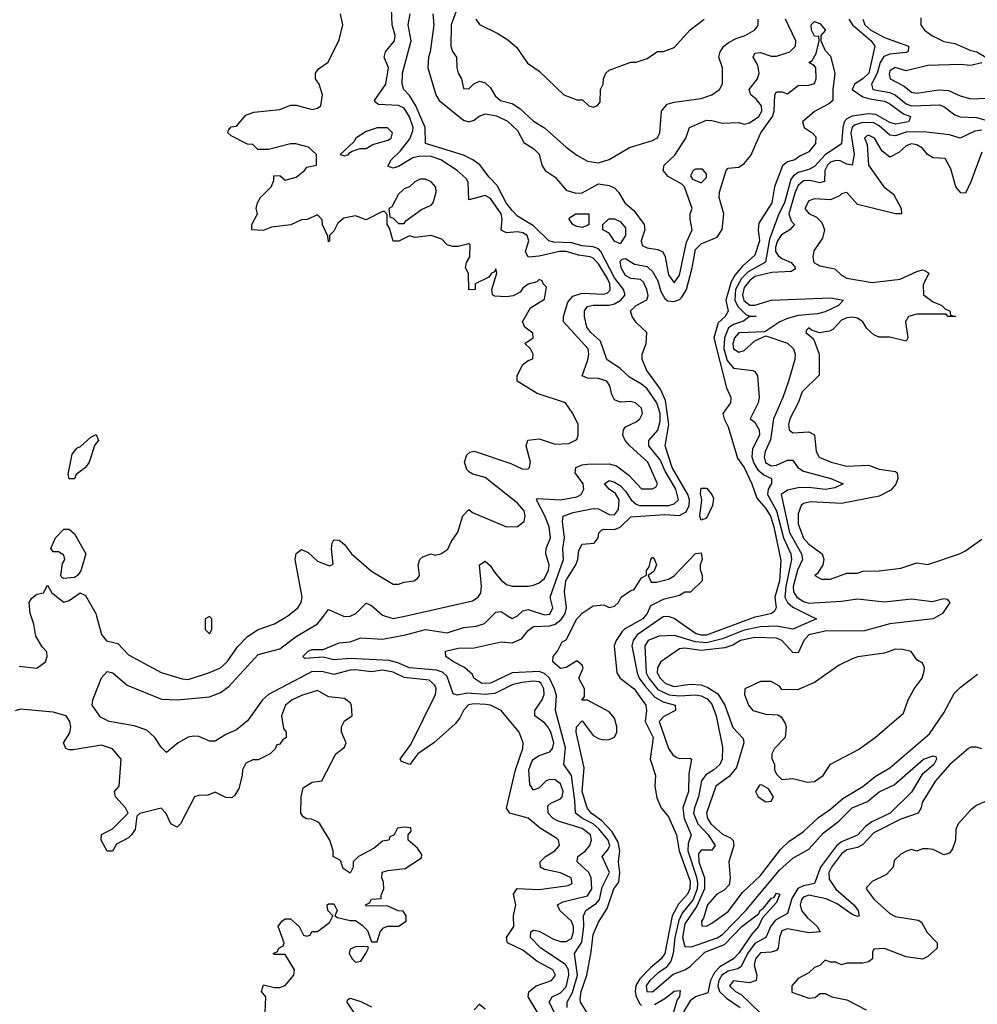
# Model space of a CAD drawing. Header units: inches. Extents: x 2380053 to 2584298, y 380219 to 546618.
# Tile 605 of 656: x 2514327 to 2517873, y 488562 to 492209. Entities that reach past the tile are written whole.
import ezdxf

# ---------------------------------------------------------------- set-up
doc = ezdxf.new("R2010")
doc.units = ezdxf.units.IN
doc.header["$MEASUREMENT"] = 0
doc.layers.add('C5418', color=7, linetype='Continuous')
doc.layers.add('C5419', color=7, linetype='Continuous')

msp = doc.modelspace()

# ---------------------------------------------------------------- linework, layer by layer
at = {"layer": 'C5418', "color": 2}
for points, elevation in [([(2514325.2, 489814.8), (2514390, 489807.3), (2514422, 489830), (2514428, 489850), (2514427.3, 489867.3), (2514410, 489886), (2514386, 489926), (2514379, 489970), (2514368.6, 490000)], 42), ([(2516258.4, 488510), (2516209.3, 488590), (2516212.3, 488607.7), (2516239, 488630), (2516296, 488650), (2516311.5, 488670), (2516300.9, 488690), (2516241.5, 488721.5), (2516190, 488762.4), (2516133.2, 488790), (2516129.3, 488810), (2516156.2, 488850), (2516156, 488890), (2516163.7, 488930), (2516155.1, 488970), (2516169.5, 488990.5), (2516250, 488986.7), (2516357.6, 489002.4), (2516373.2, 489010), (2516369, 489030), (2516330, 489049.3), (2516270, 489061.2), (2516255.3, 489070), (2516254, 489090), (2516274, 489110), (2516309.2, 489130), (2516326, 489150), (2516322.7, 489170), (2516316.6, 489176.6), (2516253.9, 489213.9), (2516210, 489251.8), (2516142, 489270), (2516130, 489288), (2516162.6, 489430), (2516189.6, 489510), (2516191.8, 489530), (2516177, 489570), (2516109.6, 489649.6), (2516070, 489669.6), (2516052.9, 489672.9), (2516010, 489675.3), (2515989.3, 489670.7), (2515970.4, 489650), (2515957.3, 489622.7), (2515939.6, 489600.4), (2515860.5, 489530), (2515801, 489490), (2515771.3, 489450), (2515741.2, 489461.2), (2515735.3, 489470), (2515775.6, 489524.4), (2515866.6, 489710), (2515869.6, 489730), (2515864.2, 489744.2), (2515842.9, 489762.9), (2515750, 489772.8), (2515710, 489791.8), (2515670, 489799.8), (2515630, 489793.5), (2515570, 489801), (2515550, 489799.2), (2515490, 489783.1), (2515450, 489792.9), (2515410, 489795.1), (2515248.4, 489710), (2515225.3, 489690), (2515170, 489611.5), (2515130, 489578.3), (2515090, 489561.3), (2515050, 489537), (2515030, 489536.2), (2514990, 489553.3), (2514970, 489555.6), (2514950, 489551.8), (2514914, 489530), (2514870, 489494), (2514850, 489514), (2514826.6, 489550), (2514797.1, 489577.1), (2514750, 489593.6), (2514658, 489610), (2514625.6, 489625.6), (2514595.3, 489670), (2514598, 489690), (2514630, 489771.3), (2514650, 489794), (2514671, 489790), (2514724.2, 489744.2), (2514851.9, 489691.9), (2514910, 489690.2), (2515030, 489700.5), (2515070, 489716.3), (2515101.3, 489738.7), (2515210, 489858), (2515290, 489878), (2515350, 489924.4), (2515430, 489970.6), (2515452, 490000)], 38), ([(2514610.8, 490000), (2514630, 489931.3), (2514648.3, 489908.3), (2514690, 489898.8), (2514730, 489856.3), (2514850, 489791), (2514927.9, 489767.9), (2514950, 489765.5), (2515030, 489790.4), (2515070, 489808.2), (2515094.5, 489830), (2515133.9, 489886.1), (2515170, 489924.4), (2515210, 489950.4), (2515270, 489970.6), (2515310, 489994), (2515317.9, 490000)], 42), ([(2516318.5, 488510), (2516288, 488570), (2516299.3, 488590), (2516330, 488604.9), (2516350, 488626.7), (2516360.7, 488670), (2516359.3, 488690), (2516348.4, 488710), (2516256.9, 488770), (2516218.4, 488810), (2516219.3, 488830), (2516230, 488836.4), (2516250, 488833.4), (2516303.5, 488803.5), (2516330, 488794.9), (2516350, 488794.3), (2516370, 488805.3), (2516378.2, 488830), (2516378.2, 488850), (2516370.9, 488870), (2516327.3, 488910), (2516318, 488930), (2516338.5, 488941.5), (2516430, 488963.6), (2516445.1, 488990), (2516443.1, 489030), (2516434.7, 489050), (2516391.6, 489090), (2516394, 489110), (2516421.6, 489130), (2516438.7, 489150), (2516444.2, 489170), (2516440.5, 489190), (2516410, 489212.9), (2516320.4, 489240.4), (2516302.9, 489250), (2516284.2, 489270), (2516283.3, 489296.7), (2516293.3, 489306.7), (2516330, 489323), (2516335.6, 489330), (2516338.9, 489350), (2516330, 489378), (2516310, 489392.8), (2516290, 489394.7), (2516276, 489390), (2516250, 489364), (2516230, 489355.3), (2516216.5, 489376.5), (2516212.8, 489430), (2516222.4, 489457.6), (2516230, 489470.4), (2516250, 489483.1), (2516290, 489497.1), (2516300.5, 489510), (2516305.1, 489530), (2516293.3, 489570), (2516282.4, 489590), (2516270, 489605.1), (2516234.5, 489630), (2516234, 489650), (2516262, 489690), (2516269.7, 489710), (2516268.3, 489730), (2516257.4, 489750), (2516250, 489756), (2516230, 489758.8), (2516185.8, 489754.2), (2516150, 489744.8), (2516086.9, 489713.1), (2516050, 489709.8), (2515985.5, 489714.5), (2515947.3, 489707.3), (2515931.9, 489711.9), (2515910, 489775.6), (2515892.3, 489792.3), (2515870, 489799.8), (2515770, 489808.8), (2515727.2, 489827.2), (2515695.2, 489835.2), (2515550, 489843.1), (2515490, 489838), (2515450, 489847.3), (2515383.2, 489843.2), (2515375.3, 489850), (2515395.3, 489870), (2515410, 489876.3), (2515450, 489876), (2515510, 489900.7), (2515550, 489904.9), (2515590, 489919.3), (2515670, 489914), (2515755.3, 489930), (2515830, 489950.3), (2515910, 489937.6), (2515970, 489957.1), (2516017.2, 489962.8), (2516047.7, 489972.3), (2516075.8, 490000)], 34), ([(2515526.2, 490000), (2515530, 489998.4), (2515550, 489999.5), (2515551.2, 490000)], 38), ([(2515681.3, 490000), (2515710, 489990.4), (2515752.9, 490000)], 38), ([(2516354, 488550), (2516354.7, 488570), (2516374.2, 488605.8), (2516392.2, 488670), (2516381.6, 488750), (2516408.3, 488791.7), (2516416.2, 488850), (2516414.3, 488890), (2516423.7, 488910), (2516463.4, 488936.6), (2516473.5, 488950), (2516483.9, 488996.1), (2516510.8, 489050), (2516483.6, 489110), (2516505.3, 489134.7), (2516512.5, 489150), (2516506.6, 489170), (2516472.2, 489212.2), (2516450.4, 489230.4), (2516411.3, 489250), (2516385.1, 489270), (2516383.1, 489316.9), (2516369.8, 489409.8), (2516342, 489450), (2516348.7, 489511.3), (2516311.3, 489650), (2516314.6, 489705.4), (2516307.2, 489730), (2516288.7, 489770), (2516270, 489786.8), (2516250, 489794.4), (2516150.2, 489789.8), (2516070, 489752), (2516038, 489750), (2516009, 489770), (2516004, 489784), (2515974, 489810), (2515933.2, 489830), (2515905.2, 489850), (2515904, 489870), (2515950, 489881.6), (2516010, 489882.4), (2516110, 489904.9), (2516150, 489901.3), (2516184.7, 489915.3), (2516210, 489946.4), (2516230, 489961.7), (2516290, 489963.5), (2516310, 489970.2), (2516332.4, 489987.6), (2516340.3, 490000)], 30), ([(2516136.3, 490000), (2516150, 489991), (2516168, 490000)], 34), ([(2516427.8, 488530), (2516403.9, 488570), (2516402.5, 488582.5), (2516406.5, 488610), (2516426.8, 488670), (2516443.3, 488756.7), (2516450, 488821), (2516470, 488866.8), (2516502.6, 488917.4), (2516526.6, 488990), (2516545.1, 489014.9), (2516548.9, 489050), (2516543.9, 489090), (2516548.9, 489130), (2516542.8, 489162.8), (2516521.3, 489201.3), (2516482.1, 489242.1), (2516443.5, 489270), (2516428.6, 489290), (2516409.8, 489350), (2516417.7, 489437.7), (2516387.3, 489570), (2516389.4, 489590), (2516410, 489612), (2516450, 489558), (2516470, 489546), (2516490, 489541), (2516510, 489542.8), (2516530, 489551.3), (2516538, 489570), (2516538, 489590), (2516530, 489622), (2516510, 489645.2), (2516430, 489688), (2516408.7, 489688.7), (2516418, 489702), (2516418, 489730), (2516398, 489770), (2516413.2, 489806.8), (2516410, 489818), (2516390, 489834), (2516351, 489809), (2516330, 489805.2), (2516301.2, 489830), (2516302, 489850), (2516319, 489870), (2516335.3, 489904.7), (2516350, 489912), (2516389.6, 489990), (2516399.4, 490000)], 26), ([(2516642.2, 490000), (2516634, 489990), (2516567.8, 489952.3), (2516557.8, 489942.3), (2516535.5, 489910), (2516528, 489890), (2516538.8, 489790), (2516551, 489770), (2516603, 489730), (2516645.5, 489670), (2516648.2, 489650), (2516643.7, 489610), (2516672.6, 489550), (2516662, 489470), (2516682, 489410), (2516678.8, 489370), (2516686.4, 489326.4), (2516702, 489290), (2516730, 489256), (2516758.7, 489190), (2516768.8, 489130), (2516810, 489018), (2516809.1, 488990), (2516800.2, 488970), (2516767.1, 488932.9), (2516743.5, 488890), (2516716.6, 488750), (2516702.8, 488730), (2516662.7, 488697.3), (2516623.4, 488656.6), (2516608.8, 488631.2), (2516606.3, 488610), (2516610.2, 488590), (2516623.5, 488563.5), (2516630, 488557)], 26), ([(2517069.1, 490000), (2517050, 489995.4), (2516870, 489929.1), (2516850, 489929.1), (2516830, 489935.3), (2516750, 489991.3), (2516730, 489998.9), (2516710, 489996.9), (2516614, 489930), (2516598.6, 489910), (2516594, 489890), (2516613.5, 489790), (2516621.6, 489770), (2516641.9, 489741.9), (2516679.4, 489699.4), (2516710, 489682.8), (2516754.8, 489670), (2516756, 489650), (2516712.1, 489628), (2516694.9, 489610), (2516729.1, 489509.1), (2516745.7, 489485.7), (2516757.7, 489477.7), (2516770, 489472.4), (2516810, 489474), (2516814.8, 489470), (2516804.6, 489415.4), (2516803.2, 489350), (2516782.2, 489290), (2516787.1, 489250), (2516813.7, 489190), (2516803, 489157), (2516801.6, 489130), (2516833.4, 489033.4), (2516837, 489010), (2516835.6, 488990), (2516820.8, 488950), (2516780.7, 488899.4), (2516767.6, 488872.4), (2516752.6, 488810), (2516746.6, 488750), (2516737.9, 488722.1), (2516721.5, 488698.5), (2516690, 488677.7), (2516660.3, 488650), (2516646.7, 488630), (2516649.3, 488609.3), (2516670, 488608.8), (2516746.6, 488673.4), (2516790, 488689.1), (2516810, 488702.3), (2516864.7, 488755.3), (2516936.5, 488783.5), (2517001.1, 488850), (2517063.3, 488896.7), (2517070, 488910.4), (2517081.6, 488918.4), (2517110, 488953.4), (2517121.2, 488958.8), (2517130, 488973.4), (2517142, 488970), (2517130, 488939), (2517077.6, 488882.4), (2517063.1, 488850), (2517037.7, 488822.3), (2516990, 488751.2), (2516970.1, 488729.9), (2516919.8, 488700.2), (2516900.3, 488679.7), (2516885.8, 488650), (2516875.8, 488604.2), (2516830, 488589.8), (2516810, 488574.5), (2516785.6, 488534.4)], 30), ([(2517257.3, 490000), (2517278, 489990), (2517190, 489951.1), (2517130, 489962.8), (2517070, 489960.3), (2517010, 489947.6), (2516930, 489915.2), (2516870, 489901.1), (2516830, 489904.3), (2516751.7, 489928.3), (2516694.4, 489925.6), (2516654.8, 489910), (2516641.6, 489890), (2516646.8, 489790), (2516656.5, 489770), (2516690, 489728.3), (2516731.5, 489708.5), (2516770, 489704), (2516830, 489708.3), (2516850, 489704.2), (2516872.8, 489692.8), (2516890, 489674), (2516906.7, 489630), (2516930, 489514), (2516928, 489470), (2516919.3, 489450), (2516898, 489430), (2516868.3, 489411.7), (2516851.7, 489390), (2516841.3, 489330), (2516825.5, 489290), (2516822.8, 489270), (2516838, 489230), (2516876.1, 489190), (2516903, 489150), (2516890, 489132.7), (2516850, 489132.8), (2516840.7, 489119.3), (2516842, 489090), (2516862.9, 489030), (2516863, 488990), (2516834.4, 488925.6), (2516790, 488859.6), (2516781.1, 488810), (2516790, 488776.3), (2516814.9, 488774.9), (2516910, 488808.3), (2516930, 488820.2), (2517016, 488910), (2517141, 489059), (2517190, 489103.6), (2517250, 489137), (2517303.4, 489196.6), (2517360, 489240), (2517409.6, 489290), (2517466.5, 489313.5), (2517510, 489348.4), (2517565.1, 489374.9), (2517674, 489470), (2517710, 489482.8), (2517719.8, 489479.8), (2517722.8, 489470), (2517712.4, 489450), (2517667.9, 489412.1), (2517630, 489347.3), (2517550.4, 489270), (2517482.2, 489237.8), (2517459, 489221), (2517430, 489188.6), (2517370, 489163.8), (2517351.4, 489148.6), (2517292.1, 489070), (2517270.4, 489010), (2517230, 489000.8), (2517208.8, 488991.2), (2517185.9, 488954.1), (2517170, 488898.4), (2517126.1, 488873.9), (2517108.3, 488851.7), (2517090.2, 488809.8), (2517050, 488787.7), (2517022.5, 488750), (2516998.3, 488701.7), (2516986.6, 488693.4), (2516950, 488684.8), (2516927.6, 488670), (2516916.3, 488650), (2516912.6, 488630), (2516918.9, 488610), (2516944.5, 488584.5), (2516994.9, 488550)], 34), ([(2517727.7, 490000), (2517710, 489989.6), (2517550, 489971.3), (2517455.1, 489944.9), (2517310, 489943.9), (2517250, 489930.8), (2517230.4, 489910), (2517210, 489863.7), (2517190, 489864.5), (2517150, 489909.5), (2517130, 489918.3), (2517050, 489920.4), (2516996.3, 489910), (2516967.8, 489892.2), (2516938, 489882), (2516850, 489872.2), (2516790, 489880.9), (2516770, 489878.3), (2516701.3, 489830), (2516688.9, 489810), (2516688, 489790), (2516698.3, 489770), (2516718.4, 489750), (2516750, 489739.2), (2516810, 489747.1), (2516850, 489744.7), (2516875.9, 489735.9), (2516911.8, 489711.8), (2516938.3, 489670), (2516967.4, 489587.4), (2517006, 489546), (2517008.4, 489530), (2516981.2, 489438.8), (2516953.9, 489406.1), (2516904.4, 489370), (2516870.3, 489270), (2516874.3, 489250), (2516886.3, 489230), (2516930, 489191.8), (2516958.7, 489178.7), (2516968.8, 489168.8), (2516971.8, 489150), (2516953.1, 489090), (2516958.4, 489030), (2516954.9, 489005.1), (2516935.6, 488984.4), (2516908.2, 488970), (2516874.4, 488930), (2516859.5, 488880.5), (2516851.3, 488870), (2516852.7, 488852.7), (2516870, 488851.3), (2516890, 488862), (2516950, 488906), (2517003.9, 488976.1), (2517070, 489039.3), (2517144.2, 489135.8), (2517175.4, 489164.6), (2517230, 489202), (2517285.6, 489254.4), (2517330, 489284.4), (2517375.7, 489324.3), (2517450, 489368.5), (2517494.5, 489405.5), (2517550, 489438.4), (2517696.2, 489563.8), (2517750, 489642), (2517787.4, 489712.6), (2517810, 489735.5), (2517874.7, 489785.3)], 38), ([(2515235.3, 488530), (2515238, 488590), (2515222, 488610), (2515230, 488634), (2515270, 488624.7), (2515290, 488624.7), (2515310, 488631.3), (2515342, 488670), (2515344, 488690), (2515310, 488746), (2515270, 488746), (2515266, 488750), (2515282, 488758), (2515286, 488770), (2515302, 488778), (2515306, 488790), (2515284, 488850), (2515298, 488870), (2515310, 488878), (2515330, 488878), (2515362, 488850), (2515378, 488818), (2515390, 488814), (2515402, 488818), (2515408.4, 488831.6), (2515430, 488832), (2515474.6, 488865.4), (2515486, 488890), (2515468, 488910), (2515466, 488930), (2515470, 488934), (2515490, 488934), (2515502, 488910), (2515494, 488890), (2515503.6, 488883.6), (2515550, 488872), (2515570, 488872), (2515595.3, 488855.3), (2515615.3, 488835.3), (2515630, 488794), (2515650, 488794), (2515662, 488830), (2515674.6, 488845.4), (2515690, 488852), (2515730, 488852), (2515758, 488870), (2515758, 488890), (2515747.3, 488907.3), (2515728.4, 488908.4), (2515687.3, 488927.3), (2515610, 488926), (2515608, 488930), (2515622, 488938), (2515630, 488952), (2515666, 488954), (2515666, 488966), (2515675.3, 488990), (2515674.6, 489014.6), (2515668, 489030), (2515668.9, 489051.1), (2515690, 489058), (2515754.6, 489065.4), (2515815.3, 489104.7), (2515816.4, 489116.4), (2515800.4, 489140.4), (2515766, 489170), (2515766, 489190), (2515776.4, 489203.6), (2515775.3, 489215.3), (2515750, 489218), (2515726, 489214), (2515714, 489190), (2515698, 489182), (2515694, 489170), (2515670, 489166), (2515639.8, 489140.2), (2515582, 489110), (2515562, 489090), (2515562, 489070), (2515550, 489048), (2515524.7, 489064.7), (2515514.6, 489094.6), (2515488, 489110), (2515488, 489130), (2515475.3, 489170), (2515438, 489230), (2515430, 489238), (2515407.3, 489247.3), (2515388.4, 489248.4), (2515376.4, 489256.4), (2515368, 489270), (2515368.7, 489330), (2515376.4, 489363.6), (2515410, 489384.7), (2515446, 489390), (2515498, 489490), (2515530, 489514), (2515535.3, 489530), (2515518, 489570), (2515518, 489590), (2515530, 489612), (2515558, 489630), (2515555.3, 489670), (2515550, 489678), (2515530, 489694), (2515470, 489701.2), (2515430, 489724), (2515370, 489706), (2515336, 489690), (2515311, 489670), (2515296, 489630), (2515303.6, 489583.6), (2515314, 489570), (2515314, 489550), (2515299.6, 489540.4), (2515290, 489526), (2515278, 489522), (2515274, 489510), (2515254, 489490), (2515210, 489468), (2515190, 489468), (2515164.7, 489455.3), (2515151.3, 489430), (2515151.1, 489408.9), (2515138.8, 489361.2), (2515123.6, 489336.4), (2515112.7, 489327.3), (2515090, 489328), (2515050, 489348), (2515023.6, 489336.4), (2514990, 489335.3), (2514974, 489330), (2514922, 489230), (2514910, 489218), (2514886, 489230), (2514868.9, 489268.9), (2514850, 489288), (2514771.1, 489268.9), (2514761, 489259), (2514754.8, 489210), (2514741, 489190), (2514730, 489179), (2514684.7, 489155.3), (2514670.7, 489129.3), (2514650, 489128.7), (2514628, 489170), (2514629.1, 489190.9), (2514670, 489211.3), (2514728, 489270), (2514718, 489290), (2514682, 489330), (2514678, 489350), (2514695.3, 489370), (2514702, 489470), (2514670, 489508.7), (2514630, 489521.2), (2514524.7, 489504.7), (2514510, 489504), (2514498, 489510), (2514488.7, 489530), (2514512.1, 489567.9), (2514516, 489590), (2514512.7, 489610), (2514499, 489630), (2514450, 489643.7), (2514330, 489655.1), (2514310, 489649)], 42), ([(2517890, 489507.6), (2517870, 489514.7), (2517850, 489514.7), (2517840.7, 489510), (2517772.2, 489450), (2517718, 489390), (2517668.8, 489310), (2517664.9, 489290), (2517654, 489270), (2517590, 489247.1), (2517490, 489196.8), (2517447.7, 489152.3), (2517430, 489142.7), (2517390, 489134), (2517370, 489119.1), (2517332.8, 489070), (2517323.2, 489050), (2517325.3, 489025.3), (2517349, 488989), (2517416.4, 488930), (2517432.4, 488910), (2517436, 488890), (2517430, 488886.6), (2517410, 488895.1), (2517354, 488934), (2517313.1, 488953.1), (2517250, 488965.7), (2517230, 488958.9), (2517222.3, 488950), (2517217.8, 488930), (2517222.3, 488910), (2517243.4, 488883.4), (2517280.7, 488850), (2517290.8, 488830), (2517250, 488826.6), (2517170, 488842), (2517150, 488833.6), (2517140.9, 488810), (2517136.4, 488770), (2517130, 488760.9), (2517110, 488754.7), (2517070, 488752.6), (2517052, 488730), (2517047, 488707), (2517057.1, 488670), (2517054.8, 488650), (2517030, 488641.6), (2516970, 488649.3), (2516955.5, 488630), (2516977.3, 488610), (2516998.8, 488598.8), (2517068.8, 488530)], 38), ([(2517905.4, 489314.6), (2517870, 489298), (2517850, 489282), (2517802, 489230), (2517794, 489210), (2517792, 489170), (2517782, 489138), (2517770, 489122), (2517750, 489115.3), (2517710, 489135.3), (2517690, 489138), (2517670, 489138), (2517650, 489128.7), (2517630, 489135.3), (2517611.1, 489128.9), (2517590, 489118), (2517565.4, 489094.6), (2517562, 489070), (2517536.9, 489043.1), (2517483.6, 489016.4), (2517463.6, 488996.4), (2517462, 488990), (2517491.3, 488950), (2517550, 488898.8), (2517570, 488887.3), (2517654, 488874), (2517666.8, 488866.8), (2517688.1, 488828.1), (2517724.7, 488790), (2517724.7, 488770), (2517690, 488739), (2517670, 488729), (2517610, 488738), (2517530, 488769), (2517490, 488766), (2517484.7, 488755.3), (2517484.7, 488730), (2517470, 488719), (2517450, 488714), (2517390, 488714), (2517370, 488708), (2517350, 488718), (2517330, 488718), (2517310, 488726), (2517290, 488706), (2517270, 488698), (2517250, 488678), (2517210, 488658), (2517186, 488630), (2517186.8, 488606.8), (2517250, 488584.7), (2517272.9, 488587.1), (2517290, 488602), (2517310, 488602), (2517334, 488590), (2517390, 488578), (2517462, 488542)], 42), ([(2515599.5, 488479.5), (2515539, 488570), (2515541.2, 488578.8), (2515550, 488584.7), (2515590, 488572.4), (2515630, 488552.7)], 38), ([(2516678.2, 488561.8), (2516716.4, 488583.6), (2516750, 488610.3), (2516773.2, 488613.2), (2516770.5, 488590.5), (2516762, 488578), (2516734.7, 488490)], 26), ([(2516010, 488542), (2516030, 488562), (2516050, 488544.7)], 38)]:
    msp.add_lwpolyline(points, dxfattribs=dict(at, elevation=elevation))
for points, elevation in [([(2515030, 489998), (2515014, 489990), (2515014, 489950), (2515030, 489934), (2515038, 489950), (2515038, 489990)], 46), ([(2517570, 489877.2), (2517530, 489862.7), (2517431, 489849), (2517410, 489842), (2517362, 489818), (2517270, 489754), (2517207.3, 489727.3), (2517150, 489728), (2517140.4, 489740.4), (2517110, 489758), (2517070, 489758), (2517012, 489730), (2517011.3, 489710), (2517026, 489670), (2517042, 489650), (2517090, 489636), (2517134.4, 489634.4), (2517146.4, 489626.4), (2517162, 489602), (2517166, 489590), (2517162, 489550), (2517122, 489510), (2517112, 489490), (2517112.7, 489472.7), (2517122, 489450), (2517122, 489430), (2517130, 489414), (2517150, 489394), (2517190, 489398), (2517244.5, 489384.5), (2517270, 489387.3), (2517302, 489410), (2517330, 489451.3), (2517433.8, 489506.2), (2517495.3, 489550), (2517600.2, 489639.8), (2517617.2, 489690), (2517639, 489730), (2517668.7, 489770), (2517676.4, 489796.4), (2517678, 489810), (2517670, 489826), (2517650, 489838), (2517628.9, 489868.9), (2517596.5, 489876.5)], 42), ([(2517074.6, 489374.6), (2517066.4, 489373.6), (2517052, 489350), (2517062, 489330), (2517090, 489312), (2517110, 489314), (2517118, 489330), (2517100.4, 489360.4)], 42), ([(2515616.4, 488776.4), (2515570, 488775.3), (2515550, 488766), (2515547.3, 488750), (2515558, 488730), (2515570, 488718), (2515590, 488722), (2515608.7, 488750), (2515618, 488770)], 42)]:
    msp.add_lwpolyline(points, close=True, dxfattribs=dict(at, elevation=elevation))
at = {"layer": 'C5419', "color": 2}
for points, elevation in [([(2515317.9, 490000), (2515357.2, 490030), (2515369.2, 490050), (2515372.7, 490070), (2515346.6, 490210), (2515350, 490231.3), (2515370, 490246), (2515395.2, 490235.2), (2515430, 490202.8), (2515474.6, 490185.4), (2515488, 490192), (2515481.2, 490250), (2515484, 490270), (2515490, 490282), (2515510, 490281), (2515530, 490264.7), (2515556, 490230), (2515630, 490166), (2515710, 490118), (2515730, 490118), (2515750, 490126), (2515786, 490130), (2515800.4, 490139.6), (2515808, 490150), (2515802, 490190), (2515808.7, 490210), (2515820.2, 490219.8), (2515849.1, 490230.9), (2515866, 490226), (2515886, 490230), (2515912.3, 490247.7), (2515924.7, 490275.3), (2515948.9, 490311.1), (2515968.4, 490371.6), (2515990, 490394), (2516003.6, 490383.6), (2516130, 490331), (2516170, 490331.3), (2516195.3, 490350), (2516199, 490370), (2516195.1, 490390), (2516170, 490418), (2516050, 490512.7), (2516005.2, 490525.2), (2515992.9, 490532.9), (2515982.7, 490542.7), (2515974, 490570), (2515982.7, 490597.3), (2515993.6, 490606.4), (2516010, 490610.8), (2516145.5, 490565.5), (2516190, 490544), (2516210, 490544.7), (2516215.3, 490550), (2516219, 490570), (2516202, 490630), (2516209.1, 490650.9), (2516250, 490656), (2516310, 490636), (2516360.4, 490639.6), (2516390, 490654), (2516395.3, 490670), (2516395.3, 490710), (2516375.3, 490750), (2516348, 490790), (2516243.7, 490823.7), (2516168.7, 490870), (2516168.7, 490890), (2516188.7, 490930), (2516210, 490946), (2516227.3, 490952.7), (2516228, 490970), (2516218, 490990), (2516198, 491010), (2516228, 491030), (2516227.3, 491047.3), (2516198, 491070), (2516188.7, 491090), (2516218, 491142), (2516270, 491174), (2516278, 491218), (2516266, 491230), (2516262, 491242), (2516250, 491246), (2516242, 491238), (2516210, 491228.7), (2516190, 491214), (2516180.7, 491199.3), (2516154, 491186), (2516130, 491182.7), (2516085.2, 491185.2), (2516078, 491190), (2516075.3, 491210), (2516094, 491270), (2516090, 491286), (2516085.4, 491274.6), (2516074, 491270), (2516064.7, 491255.3), (2516014, 491230), (2516014, 491210), (2515990, 491208), (2515988.4, 491268.4), (2515978, 491290), (2515982, 491310), (2515993.2, 491330), (2515994.6, 491374.6), (2515990, 491378), (2515950, 491368.7), (2515930, 491368.7), (2515910, 491375.3), (2515890, 491395.3), (2515850, 491409), (2515790, 491402), (2515770, 491408), (2515731.1, 491388.9), (2515710, 491388), (2515696.4, 491436.4), (2515688, 491450), (2515687.3, 491487.3), (2515678, 491498), (2515670, 491498), (2515610, 491468), (2515570, 491482), (2515526.8, 491473.2), (2515505.4, 491454.6), (2515490, 491426), (2515474, 491410), (2515474, 491390), (2515470, 491386), (2515467.3, 491407.3), (2515448.4, 491448.4), (2515447.3, 491467.3), (2515430, 491486), (2515391.6, 491468.4), (2515370, 491468), (2515331.1, 491448.9), (2515259.6, 491440.4), (2515228.4, 491428.4), (2515186, 491430), (2515186, 491450), (2515208, 491490), (2515202, 491510), (2515208, 491530), (2515218, 491550), (2515258, 491590), (2515267.3, 491612.7), (2515268, 491630), (2515290, 491632), (2515310, 491614), (2515350, 491626), (2515382, 491650), (2515390, 491662), (2515426, 491670), (2515426, 491710), (2515396.4, 491736.4), (2515348.9, 491748.9), (2515330, 491749), (2515248.4, 491728.4), (2515208.4, 491728.4), (2515190, 491746), (2515170, 491748), (2515110, 491778), (2515098, 491790), (2515100.4, 491799.6), (2515110, 491812), (2515130, 491814), (2515164.7, 491855.3), (2515194, 491866), (2515290, 491876), (2515330, 491892), (2515350, 491892), (2515410, 491876), (2515430, 491881), (2515442, 491890), (2515448, 491930), (2515435.3, 491970), (2515422, 491990), (2515422, 492010), (2515433.6, 492026.4), (2515468.9, 492051.1), (2515510, 492134), (2515524, 492190), (2515515.3, 492230)], 42), ([(2515752.9, 490000), (2516003.9, 490056.1), (2516025.2, 490070), (2516034.3, 490085.7), (2516037.6, 490110), (2516029.5, 490190), (2516050, 490202.8), (2516070, 490186), (2516083.4, 490163.4), (2516110, 490133.4), (2516130, 490117.3), (2516150.6, 490110.6), (2516210, 490110.4), (2516230, 490114.4), (2516250, 490123.1), (2516270, 490139.3), (2516284.7, 490170), (2516287.8, 490190), (2516275.1, 490230), (2516276.9, 490250), (2516292.6, 490290), (2516287.1, 490330), (2516271.6, 490371.6), (2516240.9, 490430), (2516244.2, 490435.8), (2516329.7, 490430.3), (2516390, 490442), (2516406, 490450), (2516415.6, 490470), (2516413, 490490), (2516384.5, 490530), (2516386, 490550), (2516410, 490560.3), (2516430, 490563.1), (2516510, 490564.2), (2516536.7, 490556.7), (2516582.2, 490522.2), (2516630, 490470.7), (2516669.3, 490470.7), (2516683.1, 490476.9), (2516689, 490490), (2516653.3, 490570), (2516587, 490630), (2516569.6, 490650), (2516560.7, 490670), (2516562.7, 490690), (2516570, 490701), (2516610, 490718.8), (2516624, 490730), (2516633.2, 490750), (2516629.2, 490770), (2516608, 490790), (2516590, 490795.1), (2516550, 490792.7), (2516530, 490801.2), (2516520.1, 490820.1), (2516512.9, 490852.9), (2516501.2, 490870), (2516470, 490879.6), (2516430, 490880.9), (2516409.5, 490889.5), (2516430.9, 490949.1), (2516435.1, 490970), (2516432.2, 490990), (2516340.7, 491090), (2516341.3, 491110), (2516357.4, 491162.6), (2516374.8, 491185.2), (2516410, 491195.2), (2516490, 491192.7), (2516503.3, 491196.7), (2516513.5, 491206.5), (2516512.2, 491230), (2516503.4, 491250), (2516470, 491304), (2516450, 491325.7), (2516439.3, 491330), (2516396.5, 491336.5), (2516350, 491350.6), (2516326, 491350), (2516250, 491332.4), (2516209.7, 491329.7), (2516199.6, 491350), (2516212.6, 491390), (2516205.6, 491410), (2516190, 491419.8), (2516170, 491423.1), (2516130, 491418.7), (2516110, 491428.7), (2516113.5, 491470), (2516109.7, 491490), (2516070, 491546), (2516050, 491557.4), (2515990, 491542), (2515987.2, 491607.2), (2515980.1, 491620.1), (2515947, 491650), (2515887, 491690), (2515850, 491701.6), (2515810, 491703.8), (2515782.9, 491697.1), (2515730, 491664.7), (2515710, 491659.3), (2515690, 491666), (2515702, 491690), (2515736.8, 491723.2), (2515772.2, 491767.8), (2515783.3, 491796.7), (2515783.5, 491810), (2515770, 491849.4), (2515750, 491880.5), (2515730, 491890.9), (2515655.1, 491895.1), (2515642.7, 491902.7), (2515641.2, 491910), (2515683.1, 491970), (2515692.4, 492030), (2515676, 492070), (2515680.9, 492090), (2515714.3, 492130), (2515716.9, 492150), (2515706.6, 492190), (2515703.6, 492250)], 38), ([(2516168, 490000), (2516170, 490001), (2516190, 490019.1), (2516210, 490023.8), (2516270, 490004.9), (2516290, 490007.4), (2516301.6, 490030), (2516291.5, 490070), (2516341, 490210), (2516338.5, 490250), (2516343.9, 490290), (2516337, 490350), (2516339, 490370), (2516376.3, 490383.7), (2516450, 490398), (2516470, 490397), (2516510, 490376.5), (2516530, 490374.4), (2516544.7, 490395.2), (2516546.6, 490430), (2516533.3, 490453.3), (2516509.3, 490470), (2516493.2, 490490), (2516510, 490502), (2516530, 490496.4), (2516550, 490483), (2516570, 490463), (2516591.8, 490430), (2516610, 490414.3), (2516622.8, 490410), (2516730.6, 490409.4), (2516750, 490415.6), (2516766.6, 490430), (2516756.8, 490470), (2516716.9, 490536.9), (2516699, 490579), (2516657.4, 490630), (2516656.2, 490650), (2516690, 490688), (2516698.6, 490721.4), (2516699.1, 490750), (2516686.6, 490790), (2516650, 490842), (2516630, 490858.9), (2516584.6, 490884.6), (2516550, 490916.2), (2516500.9, 490950), (2516477.7, 491017.7), (2516442, 491050), (2516427.3, 491070), (2516418, 491110), (2516418, 491130), (2516430, 491146.8), (2516450, 491151.5), (2516510, 491151.3), (2516530, 491156.9), (2516553.3, 491170), (2516569.7, 491190), (2516563.1, 491210), (2516530, 491252.3), (2516479.2, 491350), (2516470, 491359.8), (2516450, 491367), (2516410, 491370.8), (2516370, 491382.5), (2516304.9, 491384.9), (2516286, 491390), (2516230, 491445.7), (2516170, 491481.6), (2516150, 491502.4), (2516128.7, 491530), (2516094.5, 491594.5), (2516064.9, 491624.9), (2516030.8, 491670.8), (2516004.5, 491690), (2515970, 491706.9), (2515829.6, 491750), (2515828.3, 491810), (2515794, 491890), (2515770, 491927.6), (2515749.3, 491950), (2515742.9, 491970), (2515744.7, 492010), (2515776.2, 492130), (2515766, 492190), (2515772.7, 492230)], 34), ([(2515857.3, 492230), (2515860.4, 492190), (2515847, 492090), (2515840.3, 492070), (2515838.4, 492030), (2515868.2, 491930), (2515880.4, 491910), (2515970, 491837.1), (2515990, 491830.4), (2516010, 491836.4), (2516028.6, 491851.4), (2516050, 491860.3), (2516092.3, 491852.3), (2516133, 491833), (2516170, 491798), (2516194, 491754), (2516230.8, 491730), (2516250.4, 491710.3), (2516260.5, 491670), (2516273.4, 491650), (2516310, 491625.5), (2516350, 491577.1), (2516385.8, 491565.8), (2516410, 491567.4), (2516470, 491600.4), (2516510, 491594.9), (2516530, 491586.4), (2516544.9, 491570), (2516568.5, 491530), (2516601.8, 491501.8), (2516639.1, 491450), (2516642.4, 491430), (2516628.9, 491390), (2516632.4, 491372.4), (2516650, 491363.1), (2516690, 491357), (2516708.7, 491348.7), (2516717.6, 491330), (2516730, 491264), (2516750, 491234), (2516770, 491262.8), (2516795.8, 491384.2), (2516817, 491430), (2516809.3, 491470), (2516809.4, 491490), (2516817.2, 491510), (2516789.4, 491589.4), (2516779.3, 491599.3), (2516727.9, 491627.9), (2516709.4, 491650), (2516713.2, 491670), (2516753.5, 491706.5), (2516794, 491770), (2516808, 491810), (2516870, 491836.4), (2516890, 491835.8), (2516930, 491824.9), (2516990, 491827.3), (2517010, 491822), (2517030, 491826.4), (2517064.7, 491850), (2517075, 491870), (2517073.8, 491890), (2517054.5, 491914.5), (2517034, 491930), (2517027.8, 491950), (2517058.7, 491990), (2517066, 492010), (2517060.1, 492040.1), (2517043.7, 492070), (2517050, 492084.7), (2517070, 492087.7), (2517110, 492073.7), (2517130, 492073.4), (2517179.3, 492090), (2517199.5, 492110), (2517201.6, 492130), (2517162.6, 492210)], 34), ([(2515947, 492250), (2515924.2, 492190), (2515923.8, 492110), (2515930, 492091.3), (2515944.7, 492070), (2515946, 492030), (2515951, 492010), (2515962.8, 491990), (2515970, 491954), (2515990, 491952), (2516009, 491971), (2516030, 491981), (2516050, 491974.8), (2516070, 491956), (2516087.1, 491927.1), (2516106.8, 491910), (2516150, 491898), (2516179.2, 491879.2), (2516230, 491833.4), (2516270, 491807.7), (2516350, 491736.3), (2516390, 491707.3), (2516430, 491684.9), (2516470, 491679.1), (2516510, 491690.8), (2516584.7, 491735.3), (2516670, 491760.7), (2516689.4, 491770.6), (2516698, 491790), (2516703.7, 491870), (2516724.2, 491895.8), (2516750, 491903.8), (2516850, 491917.3), (2516890, 491930.7), (2516919, 491950), (2516929.3, 491970.7), (2516929.3, 492030), (2516916, 492070), (2516920.9, 492090), (2516935.1, 492110), (2516954.9, 492125.1), (2516980.7, 492139.3), (2517014, 492150), (2517048.7, 492170), (2517058, 492182), (2517062, 492190), (2517061.2, 492210)], 38), ([(2516016, 492210), (2516030, 492191.3), (2516098, 492158), (2516134.4, 492134.4), (2516166.4, 492106.4), (2516207.7, 492047.7), (2516250, 492018), (2516342, 491930), (2516390, 491911.3), (2516411.6, 491911.6), (2516434, 491890), (2516450, 491884.7), (2516466, 491890), (2516476.4, 491903.6), (2516478, 491950), (2516488, 491970), (2516488.7, 491990), (2516498, 492010), (2516510, 492022), (2516590, 492051.3), (2516610, 492051.3), (2516650, 492064.7), (2516689.2, 492090.8), (2516711.3, 492091.3), (2516750, 492106), (2516810, 492171.3), (2516862, 492210)], 42), ([(2516340.3, 490000), (2516346.6, 490010), (2516352.1, 490030), (2516344.2, 490090), (2516349.8, 490130), (2516386.6, 490190), (2516393.6, 490210), (2516397, 490243), (2516410, 490266), (2516454, 490270), (2516469.2, 490290), (2516472.1, 490307.9), (2516481.6, 490318.4), (2516490, 490322), (2516530, 490320.9), (2516550, 490328.7), (2516590, 490367), (2516715.9, 490375.9), (2516770, 490372.6), (2516794.5, 490385.5), (2516805.8, 490410), (2516807.1, 490430), (2516801.1, 490450), (2516743.2, 490550), (2516717.2, 490630), (2516730.9, 490710), (2516718.4, 490798.4), (2516700.5, 490840.5), (2516649.6, 490910), (2516632.3, 490950), (2516632.7, 490970), (2516646.6, 491010), (2516649, 491050), (2516610, 491086.6), (2516595.1, 491110), (2516589.5, 491130), (2516610, 491150.4), (2516649.3, 491170.7), (2516654.6, 491185.4), (2516649.4, 491210), (2516636.5, 491236.5), (2516626, 491246), (2516590, 491249.7), (2516570, 491260.9), (2516554, 491290), (2516550, 491314), (2516558, 491322), (2516570, 491324.7), (2516603.5, 491303.5), (2516650, 491294.8), (2516656, 491290), (2516670, 491276), (2516690, 491241), (2516701.7, 491201.7), (2516715.5, 491175.5), (2516727.1, 491167.1), (2516750, 491164.4), (2516770, 491172.2), (2516779.1, 491180.9), (2516796.4, 491210), (2516817.7, 491290), (2516830, 491358), (2516850, 491378.7), (2516910, 491403), (2516928.5, 491431.5), (2516934.7, 491490), (2516917.6, 491550), (2516918.4, 491570), (2516942.7, 491650), (2516950, 491658.8), (2516990, 491662.8), (2517010, 491676.3), (2517034.5, 491705.5), (2517072, 491790), (2517115.1, 491850), (2517121.3, 491870), (2517124, 491930), (2517130, 491942), (2517150, 491942), (2517170, 491934), (2517210, 491964.7), (2517250, 491966), (2517270, 491972), (2517276, 491990), (2517275.3, 492030), (2517270, 492038), (2517249, 492050), (2517262, 492058), (2517276, 492084), (2517288, 492130), (2517286, 492146), (2517270, 492148), (2517259, 492170), (2517258, 492190), (2517270, 492202), (2517290, 492194), (2517310.8, 492170), (2517294, 492150), (2517294, 492130), (2517310, 492094), (2517330, 492074), (2517346, 492010), (2517338, 491950), (2517338, 491910), (2517323.5, 491896.5), (2517270, 491869.2), (2517226, 491830), (2517232, 491810), (2517262, 491790), (2517274.8, 491774.8), (2517274, 491750), (2517250, 491719), (2517216.3, 491703.7), (2517198, 491690), (2517170, 491682.7), (2517152.2, 491667.8), (2517122, 491590), (2517112.4, 491530), (2517064.4, 491455.6), (2517061.6, 491430), (2517066.7, 491390), (2517050, 491336), (2517003.9, 491296.1), (2516976.6, 491263.4), (2516962.2, 491237.8), (2516942.4, 491170), (2516950.3, 491129.7), (2516939.1, 491110), (2516913.9, 491086.1), (2516898, 491030), (2516944.9, 490844.9), (2516960.7, 490810), (2516959.1, 490790), (2516930.7, 490750), (2516936.3, 490730), (2516950, 490701), (2516984.9, 490584.9), (2517010.3, 490550), (2517038, 490490), (2517056.5, 490436.5), (2517090, 490398.9), (2517108, 490370), (2517119.4, 490330), (2517145.1, 490205.1), (2517140.6, 490130), (2517123.6, 490070), (2517128.2, 490030), (2517122, 490018), (2517111, 490010), (2517069.1, 490000)], 30), ([(2517397.4, 492210), (2517411.3, 492190), (2517480.3, 492130), (2517493.7, 492110), (2517471, 492010), (2517450, 491989.8), (2517418, 491970), (2517410.4, 491950), (2517450, 491923.2), (2517475.1, 491915.1), (2517530, 491907.4), (2517550, 491896.9), (2517600.2, 491860.2), (2517626, 491850), (2517622, 491838), (2517618, 491830), (2517570, 491822.3), (2517550, 491828.5), (2517497.5, 491857.5), (2517470, 491860.3), (2517410, 491851.8), (2517390, 491841.7), (2517380.7, 491830), (2517375.4, 491810), (2517370, 491749.5), (2517310, 491708.7), (2517270, 491664.4), (2517250, 491654), (2517210, 491642.8), (2517190.8, 491629.2), (2517182.6, 491617.4), (2517158.7, 491530), (2517138.4, 491490), (2517104.2, 491395.8), (2517089.1, 491310.9), (2517024.6, 491275.4), (2516999.8, 491250), (2516978, 491210), (2516975.1, 491170), (2516986.4, 491146.4), (2517016.2, 491116.2), (2517030, 491110.2), (2517054, 491110), (2517030, 491109), (2517007.6, 491092.4), (2516970, 491080.3), (2516952.1, 491067.9), (2516936.8, 491030), (2516935, 490990), (2516946.9, 490946.9), (2516970, 490918), (2517042, 490910), (2517050, 490906), (2517059.1, 490890), (2517064.9, 490810), (2517062, 490790), (2517032, 490730), (2517050, 490718), (2517064.9, 490690), (2517066.4, 490670), (2517040.6, 490619.4), (2517038.2, 490590), (2517045.8, 490565.8), (2517061, 490541), (2517082.4, 490522.4), (2517111, 490510), (2517110.6, 490490.6), (2517099, 490470), (2517096.2, 490450), (2517130.1, 490390.1), (2517155.7, 490290), (2517182.6, 490230), (2517184.7, 490210), (2517163.7, 490110), (2517161, 490070), (2517170.1, 490050.1), (2517190, 490032.4), (2517257.3, 490000)], 34), ([(2517448.9, 492210), (2517456.5, 492190), (2517478.9, 492170), (2517530, 492142.2), (2517618.8, 492110), (2517618, 492102), (2517616, 492090), (2517610, 492087.6), (2517550, 492081.4), (2517527.6, 492072.4), (2517513, 492050), (2517502.5, 492010), (2517480.9, 491970), (2517486.4, 491950), (2517550, 491939.3), (2517570, 491929.1), (2517610, 491897.2), (2517630, 491890.2), (2517733.7, 491893.7), (2517750, 491887.6), (2517790, 491856), (2517810, 491848.7), (2517870, 491847), (2517926.8, 491830)], 38), ([(2517664.7, 492215.3), (2517664.7, 492190), (2517678, 492170), (2517704.7, 492150), (2517750, 492128.2), (2517790, 492120.7), (2517850, 492094.8), (2517872, 492090), (2517904.7, 492070)], 42), ([(2517890.7, 492049.3), (2517850, 492039), (2517810, 492042.7), (2517690, 492039.5), (2517610, 492019.3), (2517568.9, 492031.1), (2517550, 492019), (2517547, 492007), (2517551, 491990), (2517602.8, 491962.8), (2517630, 491940.5), (2517650, 491936.3), (2517730, 491948.4), (2517766.4, 491946.4), (2517810, 491926.8), (2517850, 491916), (2517910, 491918)], 42), ([(2517890, 491798.9), (2517864.4, 491795.6), (2517810, 491769.6), (2517770, 491782.6), (2517673.5, 491793.5), (2517610, 491792.2), (2517570, 491778.2), (2517550, 491781), (2517510, 491815.5), (2517490, 491826.2), (2517450, 491828.2), (2517421, 491819), (2517409.6, 491810.4), (2517405.1, 491790), (2517417.3, 491710), (2517410.3, 491669.7), (2517390, 491673.3), (2517365.5, 491685.5), (2517350, 491687.6), (2517330, 491680.9), (2517318.5, 491670), (2517309.1, 491650), (2517306.8, 491610), (2517290, 491604), (2517252.7, 491612.7), (2517230, 491611.9), (2517210, 491594.7), (2517198.4, 491570), (2517175.8, 491490), (2517184, 491464), (2517196.3, 491450), (2517178.8, 491430), (2517147.7, 491412.3), (2517133.2, 491390), (2517126.2, 491366.2), (2517126.5, 491350), (2517135.9, 491335.9), (2517150, 491323.6), (2517184, 491310), (2517200.5, 491290), (2517196.7, 491283.3), (2517183.4, 491276.6), (2517112.1, 491272.1), (2517050, 491257.1), (2517030, 491241.7), (2517010, 491216.3), (2517004.1, 491190), (2517009, 491169), (2517031.4, 491151.4), (2517050, 491151.3), (2517110, 491170.2), (2517330, 491178.3), (2517378, 491170), (2517358.8, 491150), (2517310, 491127.1), (2517281, 491119), (2517210, 491113.6), (2517170, 491101.6), (2517142.4, 491090), (2517086.9, 491053.1), (2516990, 491049.5), (2516974.4, 491030), (2516968.3, 491008.3), (2516970.7, 490990), (2516990, 490977.1), (2517010, 490983.8), (2517050, 491018.8), (2517090, 491038), (2517170.2, 491010.2), (2517192.4, 490990), (2517199.3, 490970), (2517198, 490950), (2517174, 490870), (2517153.7, 490810), (2517119, 490730), (2517106.8, 490653.2), (2517087.6, 490610), (2517083.6, 490590), (2517088.6, 490568.6), (2517110, 490556.5), (2517130, 490558.9), (2517170, 490577.6), (2517190, 490577.3), (2517208.4, 490550), (2517230, 490536.5), (2517331, 490510), (2517376, 490490), (2517345.5, 490474.5), (2517311.1, 490468.9), (2517250, 490475.6), (2517210, 490475.1), (2517170, 490466), (2517147, 490450), (2517177.4, 490310), (2517221.8, 490230), (2517225.5, 490210), (2517207, 490170), (2517191.2, 490110), (2517192.6, 490090), (2517204.6, 490070), (2517230, 490054), (2517250, 490048.2), (2517370, 490054.6), (2517430, 490063.7), (2517530, 490052.7), (2517630, 490063.8), (2517705.6, 490054.4), (2517750, 490064.7), (2517762, 490062), (2517771, 490050), (2517744.7, 490010), (2517727.7, 490000)], 38), ([(2517890, 491718), (2517850, 491608), (2517830, 491566), (2517812, 491568), (2517794, 491590), (2517775.9, 491655.9), (2517754, 491694), (2517710, 491697.2), (2517689.3, 491709.3), (2517670, 491732.7), (2517650, 491745.2), (2517630, 491749.2), (2517610, 491740.9), (2517583, 491717), (2517550, 491699), (2517521.6, 491721.6), (2517492.3, 491770), (2517470, 491781.2), (2517462.5, 491777.5), (2517456, 491770), (2517466, 491746), (2517470.6, 491670), (2517527.3, 491590), (2517563, 491563), (2517591.3, 491510), (2517592, 491490), (2517570, 491489.2), (2517430, 491524), (2517390, 491568.7), (2517370, 491564), (2517363.4, 491556.6), (2517330, 491540.9), (2517270, 491545.2), (2517250, 491537.2), (2517234.8, 491510), (2517250, 491491), (2517277.5, 491477.5), (2517298, 491458), (2517307.7, 491430), (2517300.5, 491399.5), (2517267.3, 491352.7), (2517264, 491330), (2517267.7, 491310), (2517290, 491297.3), (2517345.4, 491285.4), (2517370, 491262), (2517390, 491251.3), (2517484.1, 491235.9), (2517587.3, 491247.3), (2517650, 491276), (2517670, 491282), (2517679.6, 491279.6), (2517694, 491270), (2517673.2, 491226.8), (2517674, 491190), (2517710, 491164), (2517742, 491150), (2517756, 491136), (2517772, 491130), (2517774, 491114), (2517792, 491110), (2517766, 491110), (2517758, 491118), (2517650, 491117.6), (2517618, 491110), (2517607.7, 491090), (2517616, 491030), (2517610, 491018), (2517550, 491032.7), (2517510, 491033.2), (2517490, 491041.2), (2517464.8, 491064.8), (2517449, 491090), (2517430, 491102.7), (2517410, 491106.6), (2517390, 491104.5), (2517370, 491096.2), (2517338.4, 491061.6), (2517325.5, 491054.5), (2517288.4, 491048.4), (2517259, 491059), (2517250, 491068), (2517241, 491059), (2517238, 491050), (2517266.8, 491026.8), (2517287.7, 490970), (2517287.7, 490892.3), (2517224.9, 490830), (2517210.4, 490789.7), (2517179.1, 490730), (2517174, 490710), (2517176, 490690), (2517190, 490678.8), (2517250, 490682.8), (2517270, 490671.3), (2517276, 490610), (2517288.1, 490588.1), (2517332, 490570), (2517390, 490555.5), (2517470, 490559.1), (2517510, 490543.8), (2517570, 490534.8), (2517576, 490530), (2517579.1, 490510), (2517572.1, 490487.9), (2517553.7, 490466.3), (2517510, 490443.7), (2517370, 490416.2), (2517257.3, 490422.7), (2517230, 490417.2), (2517221, 490410), (2517210, 490378), (2517210, 490342), (2517230, 490288.2), (2517250, 490266.4), (2517299.1, 490230), (2517304.9, 490210), (2517300.7, 490190), (2517282, 490158), (2517272, 490150), (2517296.9, 490136.9), (2517330, 490136), (2517390, 490158.8), (2517430, 490158.8), (2517450, 490166.8), (2517510, 490167.7), (2517590, 490177.3), (2517650, 490197.3), (2517690, 490191), (2517808, 490230), (2517830, 490241), (2517890, 490284.7)], 42), ([(2516399.4, 490000), (2516410, 490010.8), (2516450, 490038), (2516490, 490042), (2516510, 490031.3), (2516530, 490036), (2516544, 490050), (2516554, 490070), (2516590, 490094.8), (2516602, 490098), (2516630, 490142), (2516648.4, 490151.6), (2516648.4, 490168.4), (2516658, 490182), (2516664, 490210), (2516670, 490218), (2516678, 490210), (2516684.7, 490190), (2516675.3, 490164.7), (2516654, 490150), (2516665.4, 490125.4), (2516685.4, 490125.4), (2516730, 490137.1), (2516751.2, 490148.8), (2516830, 490232), (2516850, 490234), (2516854, 490210), (2516846.8, 490190), (2516847.1, 490172.9), (2516854, 490150), (2516854, 490130), (2516811.6, 490088.4), (2516790, 490088.7), (2516770, 490076), (2516710, 490061.6), (2516662.6, 490037.4), (2516650.3, 490010), (2516642.2, 490000)], 26), ([(2514368.6, 490000), (2514365.2, 490010), (2514361.2, 490050), (2514370, 490064.7), (2514390, 490081), (2514414.6, 490085.4), (2514430, 490114), (2514445.4, 490085.4), (2514490, 490051), (2514510, 490057.3), (2514550, 490086), (2514570, 490076), (2514608, 490010), (2514610.8, 490000)], 42), ([(2515551.2, 490000), (2515571, 490009), (2515610, 490047.3), (2515630, 490039.1), (2515670, 490003.8), (2515681.3, 490000)], 38), ([(2515452, 490000), (2515470, 490024), (2515526.2, 490000)], 38), ([(2516075.8, 490000), (2516090, 490014), (2516110, 490017.3), (2516136.3, 490000)], 34)]:
    msp.add_lwpolyline(points, dxfattribs=dict(at, elevation=elevation))
for points, elevation in [([(2515650, 491808.7), (2515610, 491794), (2515572, 491770), (2515563.6, 491756.4), (2515514, 491710), (2515530, 491704.7), (2515546, 491710), (2515546, 491714), (2515558, 491722), (2515588, 491732), (2515610, 491732), (2515634, 491746), (2515690, 491762.8), (2515702, 491770), (2515708, 491790), (2515688.4, 491808.4)], 42), ([(2516855.6, 491655.6), (2516830, 491655.1), (2516821, 491650), (2516811.3, 491630), (2516818, 491618), (2516850, 491604.9), (2516870, 491624.7), (2516870, 491638)], 34), ([(2515830, 491618), (2515810, 491618), (2515790, 491608), (2515770.9, 491589.1), (2515750, 491582), (2515730, 491562), (2515704.7, 491515.3), (2515694, 491510), (2515698, 491478), (2515710, 491474), (2515730, 491454), (2515750, 491454), (2515756.4, 491463.6), (2515814.6, 491505.4), (2515850, 491522), (2515858, 491530), (2515868.7, 491570), (2515868.4, 491588.4), (2515850, 491608)], 42), ([(2516410, 491439), (2516390, 491442.7), (2516375.3, 491450), (2516362, 491470), (2516364, 491476), (2516386, 491490), (2516434, 491490), (2516434, 491450), (2516430, 491446)], 30), ([(2516550, 491378), (2516530, 491388), (2516510, 491418), (2516486, 491430), (2516486, 491450), (2516508.4, 491471.6), (2516530, 491471), (2516550, 491461), (2516570, 491438), (2516570.4, 491410)], 30), ([(2514510, 490508), (2514505.6, 490525.6), (2514520.9, 490599.1), (2514538, 490622), (2514552.3, 490627.7), (2514590, 490662), (2514610, 490672), (2514618, 490650), (2514605.4, 490634.6), (2514584, 490570), (2514570.4, 490549.6), (2514536, 490524), (2514530, 490508.7)], 42), ([(2516850, 490355.3), (2516846, 490370), (2516853.2, 490430), (2516847.6, 490452.4), (2516850, 490474), (2516870, 490474), (2516890.6, 490450.6), (2516896.3, 490436.3), (2516893, 490410), (2516870, 490362)], 26), ([(2514490, 490139), (2514482.7, 490142.7), (2514479, 490150), (2514485.6, 490194.4), (2514494, 490210), (2514490, 490226), (2514470, 490238), (2514450, 490238), (2514442, 490250), (2514459, 490290), (2514490, 490322), (2514510, 490322), (2514530, 490304.7), (2514572, 490230), (2514552.8, 490167.2), (2514541, 490150), (2514530, 490142.7)], 42)]:
    msp.add_lwpolyline(points, close=True, dxfattribs=dict(at, elevation=elevation))

doc.saveas('drawing.dxf')
